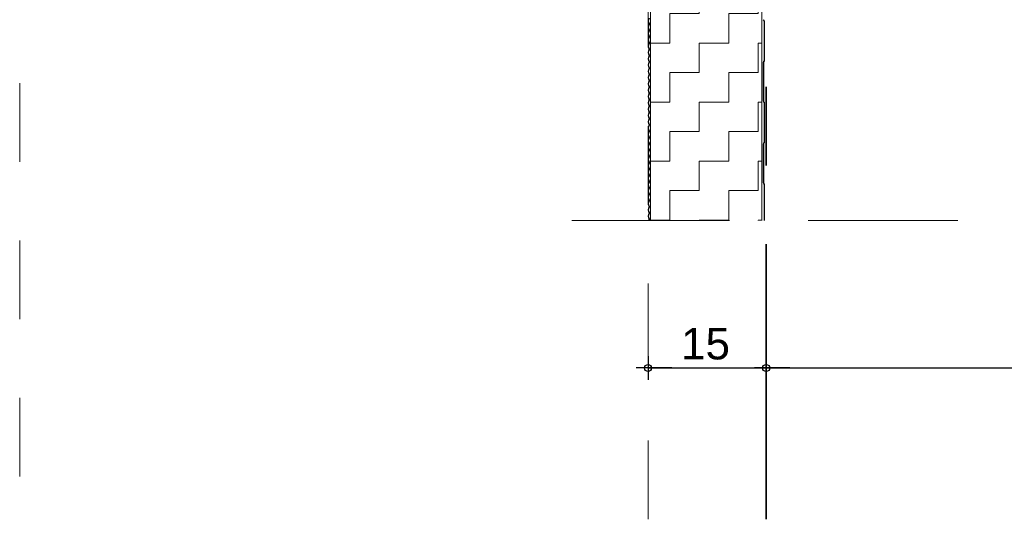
# Model space of a CAD drawing. Header units: metres. Extents: x 1314 to 1415, y -87 to -52.
# Tile 488 of 656: x 1399.8 to 1401.05, y -72.102 to -71.445. Entities that reach past the tile are written whole.
import ezdxf

# ---------------------------------------------------------------- set-up
doc = ezdxf.new("R2010")
doc.units = ezdxf.units.M
doc.header["$PDMODE"] = 65
for name, pattern in [('AUSGEZOGEN', [0]), ('PUNKT2_S9', [0.0015, 0, -0.0015]), ('STRICHLINIE2_S3', [0.275, 0.2, -0.075]), ('STRICHLINIE_S4', [0.008, 0.006, -0.002]), ('STRICHPUNKT2_S5', [0.5, 0.35, -0.05, 0.05, -0.05])]:
    doc.linetypes.add(name, pattern=pattern)
doc.layers.add('XR$9$_42143', color=7, linetype='Continuous')
doc.layers.add('XR$9$_42154', color=7, linetype='Continuous')
for name, color, linetype, lineweight in [('XR$9$Achsen', 4, 'AUSGEZOGEN', 13), ('XR$9$Maßlinie 1_50', 7, 'AUSGEZOGEN', 25), ('XR$9$Muster', 4, 'AUSGEZOGEN', 13), ('XR$9$Wand Mauerwerk nt', 7, 'AUSGEZOGEN', 25), ('XR$9$Wand Mauerwerk tr_1', 42, 'AUSGEZOGEN', 18)]:
    doc.layers.add(name, color=color, linetype=linetype, lineweight=lineweight)
doc.styles.add('ARIAL', font='arial.ttf')
doc.dimstyles.new('DIMSTYLE_28', dxfattribs={"dimtxt": 0.04, "dimasz": 0.03, "dimexe": 0, "dimexo": 1e-06, "dimgap": 0.02, "dimtad": 2, "dimdec": 1, "dimlfac": 100, "dimrnd": 0.5, "dimzin": 4, "dimdsep": 46, "dimtxsty": 'ARIAL', "dimblk1": 'ALL_ML_KREIS', "dimblk2": 'ALL_ML_KREIS', "dimsah": 1, "dimcen": 0, "dimse1": 1, "dimse2": 1, "dimclrd": 7, "dimclre": 7, "dimclrt": 7, "dimadec": 0, "dimazin": 0, "dimtfac": 1, "dimtdec": 0, "dimtix": 1, "dimtmove": 2, "dimatfit": 3, "dimfxl": 0, "dimtzin": 0, "dimlwd": 0, "dimlwe": 25, "dimarcsym": 0})

# ---------------------------------------------------------------- blocks, each defined once
blk = doc.blocks.new('ALL_ML_KREIS')
at = {"color": 0, "linetype": 'ByBlock', "lineweight": -2}
for p, q in [((0, -0.5), (0, 0.5)), ((-1, 0), (0.5, 0))]:
    blk.add_line(p, q, dxfattribs=at)
blk.add_circle((0, 0), 0.15, dxfattribs=at)
blk = doc.blocks.new('*D654')
at = {"layer": 'DEFPOINTS', "color": 7, "linetype": 'AUSGEZOGEN', "lineweight": 25, "transparency": 33554687}
for p in [(1400.7475, -71.6895), (1400.5975, -71.7281), (1400.5975, -71.888)]:
    blk.add_point(p, dxfattribs=at)
at = {"layer": 'XR$9$Maßlinie 1_50', "color": 7, "linetype": 'AUSGEZOGEN', "lineweight": -2, "transparency": 33554687}
blk.add_line((1400.5975, -71.888), (1400.7475, -71.888), dxfattribs=at)
at = {"layer": 'XR$9$Maßlinie 1_50', "color": 7, "linetype": 'AUSGEZOGEN', "lineweight": 25, "transparency": 33554687, "xscale": 0.03, "yscale": 0.03, "zscale": 0.03, "rotation": 180}
blk.add_blockref('ALL_ML_KREIS', (1400.5975, -71.888), dxfattribs=at)
at = {"layer": 'XR$9$Maßlinie 1_50', "color": 7, "linetype": 'AUSGEZOGEN', "lineweight": 25, "transparency": 33554687, "xscale": 0.03, "yscale": 0.03, "zscale": 0.03}
blk.add_blockref('ALL_ML_KREIS', (1400.7475, -71.888), dxfattribs=at)
at = {"layer": 'XR$9$Maßlinie 1_50', "color": 7, "linetype": 'AUSGEZOGEN', "lineweight": 25, "transparency": 33554687, "insert": (1400.6705, -71.8574), "char_height": 0.04, "width": 0.16, "attachment_point": 5, "style": 'ARIAL'}
blk.add_mtext('\\A1;{\\A1;{15\\H0.026400;\\S^ ;}}', dxfattribs=at)
blk = doc.blocks.new('*D655')
at = {"layer": 'DEFPOINTS', "color": 7, "linetype": 'AUSGEZOGEN', "lineweight": 25, "transparency": 33554687}
for p in [(1401.6965, -71.3764), (1400.7475, -71.6895), (1400.7475, -71.888)]:
    blk.add_point(p, dxfattribs=at)
at = {"layer": 'XR$9$Maßlinie 1_50', "color": 7, "linetype": 'AUSGEZOGEN', "lineweight": -2, "transparency": 33554687}
blk.add_line((1400.7475, -71.888), (1401.6965, -71.888), dxfattribs=at)
at = {"layer": 'XR$9$Maßlinie 1_50', "color": 7, "linetype": 'AUSGEZOGEN', "lineweight": 25, "transparency": 33554687, "xscale": 0.03, "yscale": 0.03, "zscale": 0.03, "rotation": 180}
blk.add_blockref('ALL_ML_KREIS', (1400.7475, -71.888), dxfattribs=at)
at = {"layer": 'XR$9$Maßlinie 1_50', "color": 7, "linetype": 'AUSGEZOGEN', "lineweight": 25, "transparency": 33554687, "xscale": 0.03, "yscale": 0.03, "zscale": 0.03}
blk.add_blockref('ALL_ML_KREIS', (1401.6965, -71.888), dxfattribs=at)
at = {"layer": 'XR$9$Maßlinie 1_50', "color": 7, "linetype": 'AUSGEZOGEN', "lineweight": 25, "transparency": 33554687, "insert": (1401.22, -71.8574), "char_height": 0.04, "width": 0.16, "attachment_point": 5, "style": 'ARIAL'}
blk.add_mtext('\\A1;{\\A1;{95\\H0.026400;\\S^ ;}}', dxfattribs=at)

msp = doc.modelspace()

# ---------------------------------------------------------------- hatches: boundary and pattern name
at = {"layer": 'XR$9$Muster', "linetype": 'AUSGEZOGEN', "lineweight": 13, "transparency": 33554687}
h = msp.add_hatch(dxfattribs=at)
h.set_pattern_fill('MUSTER', color=4, scale=0.0375, angle=90, style=0, pattern_type=2)
h.set_pattern_definition([(90, (-0.075, 0.075), (-0.0375, 0.0375), [0.0375, -0.0375]), (180, (-0.075, 0.075), (-0.0375, -0.0375), [0.0375, -0.0375])])
h.paths.add_polyline_path([(1400.742, -71.7005), (1400.742, -71.1794), (1400.6006, -71.1794), (1400.6006, -71.7005)], flags=0)

# ---------------------------------------------------------------- linework, layer by layer
at = {"layer": 'XR$9$_42143', "color": 30, "linetype": 'AUSGEZOGEN', "lineweight": 13, "transparency": 33554687}
for p, q in [((1400.5987, -71.4431), (1400.5975, -71.4465)), ((1400.5975, -71.4471), (1400.5987, -71.4505)), ((1400.5981, -71.4467), (1400.5993, -71.4434)), ((1400.5993, -71.4502), (1400.5981, -71.4469)), ((1400.7445, -71.4466), (1400.7446, -71.4467)), ((1400.745, -71.4463), (1400.7449, -71.4462)), ((1400.7449, -71.4475), (1400.7449, -71.497)), ((1400.7455, -71.497), (1400.7455, -71.4475)), ((1400.5987, -71.4511), (1400.5975, -71.4545)), ((1400.5975, -71.4551), (1400.5987, -71.4585)), ((1400.5987, -71.4592), (1400.5975, -71.4625)), ((1400.5981, -71.4547), (1400.5993, -71.4514)), ((1400.5993, -71.4583), (1400.5981, -71.4549)), ((1400.5981, -71.4627), (1400.5993, -71.4594)), ((1400.5975, -71.4632), (1400.5987, -71.4665)), ((1400.5987, -71.4672), (1400.5975, -71.4705)), ((1400.5975, -71.4712), (1400.5987, -71.4745)), ((1400.5993, -71.4663), (1400.5981, -71.4629)), ((1400.5981, -71.4707), (1400.5993, -71.4674)), ((1400.5993, -71.4743), (1400.5981, -71.4709)), ((1400.5987, -71.4752), (1400.5975, -71.4785)), ((1400.5975, -71.4792), (1400.5987, -71.4825)), ((1400.5987, -71.4832), (1400.5975, -71.4865)), ((1400.5981, -71.4787), (1400.5993, -71.4754)), ((1400.5993, -71.4823), (1400.5981, -71.479)), ((1400.5981, -71.4867), (1400.5993, -71.4834)), ((1400.5993, -71.4903), (1400.5981, -71.487)), ((1400.5975, -71.4872), (1400.5987, -71.4905)), ((1400.5987, -71.4912), (1400.5975, -71.4945)), ((1400.5975, -71.4952), (1400.5987, -71.4985)), ((1400.5987, -71.4992), (1400.5975, -71.5025)), ((1400.5981, -71.4947), (1400.5993, -71.4914)), ((1400.5993, -71.4983), (1400.5981, -71.495)), ((1400.5981, -71.5027), (1400.5993, -71.4994)), ((1400.7439, -71.4993), (1400.7439, -71.549)), ((1400.7446, -71.4978), (1400.7445, -71.4979)), ((1400.7445, -71.549), (1400.7445, -71.4993)), ((1400.7449, -71.4983), (1400.745, -71.4981)), ((1400.5975, -71.5032), (1400.5987, -71.5065)), ((1400.5987, -71.5072), (1400.5975, -71.5105)), ((1400.5975, -71.5112), (1400.5987, -71.5145)), ((1400.5993, -71.5063), (1400.5981, -71.503)), ((1400.5981, -71.5107), (1400.5993, -71.5074)), ((1400.5993, -71.5143), (1400.5981, -71.511)), ((1400.5987, -71.5152), (1400.5975, -71.5185)), ((1400.5975, -71.5192), (1400.5987, -71.5225)), ((1400.5987, -71.5232), (1400.5975, -71.5265)), ((1400.5981, -71.5187), (1400.5993, -71.5154)), ((1400.5993, -71.5223), (1400.5981, -71.519)), ((1400.5981, -71.5268), (1400.5993, -71.5234)), ((1400.5975, -71.5272), (1400.5987, -71.5305)), ((1400.5987, -71.5312), (1400.5975, -71.5346)), ((1400.5975, -71.5352), (1400.5987, -71.5386)), ((1400.5993, -71.5303), (1400.5981, -71.527)), ((1400.5981, -71.5348), (1400.5993, -71.5314)), ((1400.5993, -71.5383), (1400.5981, -71.535)), ((1400.5987, -71.5392), (1400.5975, -71.5426)), ((1400.5975, -71.5432), (1400.5987, -71.5466)), ((1400.5987, -71.5472), (1400.5975, -71.5506)), ((1400.5981, -71.5428), (1400.5993, -71.5395)), ((1400.5993, -71.5463), (1400.5981, -71.543)), ((1400.5981, -71.5508), (1400.5993, -71.5475)), ((1400.5975, -71.5513), (1400.5987, -71.5546)), ((1400.5987, -71.5553), (1400.5975, -71.5586)), ((1400.5975, -71.5593), (1400.5987, -71.5626)), ((1400.5993, -71.5544), (1400.5981, -71.551)), ((1400.5981, -71.5588), (1400.5993, -71.5555)), ((1400.5993, -71.5624), (1400.5981, -71.559)), ((1400.7445, -71.5504), (1400.7446, -71.5505)), ((1400.745, -71.5501), (1400.7449, -71.55)), ((1400.7449, -71.5512), (1400.7449, -71.6008)), ((1400.7455, -71.6008), (1400.7455, -71.5512)), ((1400.5987, -71.5633), (1400.5975, -71.5666)), ((1400.5975, -71.5673), (1400.5987, -71.5706)), ((1400.5987, -71.5713), (1400.5975, -71.5746)), ((1400.5981, -71.5668), (1400.5993, -71.5635)), ((1400.5993, -71.5704), (1400.5981, -71.5671)), ((1400.5981, -71.5748), (1400.5993, -71.5715)), ((1400.5975, -71.5753), (1400.5987, -71.5786)), ((1400.5987, -71.5793), (1400.5975, -71.5826)), ((1400.5975, -71.5833), (1400.5987, -71.5866)), ((1400.5993, -71.5784), (1400.5981, -71.5751)), ((1400.5981, -71.5828), (1400.5993, -71.5795)), ((1400.5993, -71.5864), (1400.5981, -71.5831)), ((1400.5987, -71.5873), (1400.5975, -71.5906)), ((1400.5975, -71.5913), (1400.5987, -71.5946)), ((1400.5987, -71.5953), (1400.5975, -71.5986)), ((1400.5975, -71.5993), (1400.5987, -71.6026)), ((1400.5981, -71.5908), (1400.5993, -71.5875)), ((1400.5993, -71.5944), (1400.5981, -71.5911)), ((1400.5981, -71.5988), (1400.5993, -71.5955)), ((1400.5993, -71.6024), (1400.5981, -71.5991)), ((1400.5987, -71.6033), (1400.5975, -71.6066)), ((1400.5975, -71.6073), (1400.5987, -71.6106)), ((1400.5987, -71.6113), (1400.5975, -71.6146)), ((1400.5981, -71.6068), (1400.5993, -71.6035)), ((1400.5993, -71.6104), (1400.5981, -71.6071)), ((1400.5981, -71.6149), (1400.5993, -71.6115)), ((1400.7439, -71.603), (1400.7439, -71.6527)), ((1400.7446, -71.6015), (1400.7445, -71.6016)), ((1400.7445, -71.6527), (1400.7445, -71.603)), ((1400.7449, -71.602), (1400.745, -71.6019)), ((1400.5975, -71.6153), (1400.5987, -71.6186)), ((1400.5987, -71.6193), (1400.5975, -71.6226)), ((1400.5975, -71.6233), (1400.5987, -71.6267)), ((1400.5993, -71.6184), (1400.5981, -71.6151)), ((1400.5981, -71.6229), (1400.5993, -71.6195)), ((1400.5993, -71.6264), (1400.5981, -71.6231)), ((1400.5987, -71.6273), (1400.5975, -71.6307)), ((1400.5975, -71.6313), (1400.5987, -71.6347)), ((1400.5987, -71.6353), (1400.5975, -71.6387)), ((1400.5981, -71.6309), (1400.5993, -71.6275)), ((1400.5993, -71.6344), (1400.5981, -71.6311)), ((1400.5981, -71.6389), (1400.5993, -71.6356)), ((1400.5975, -71.6393), (1400.5987, -71.6427)), ((1400.5987, -71.6434), (1400.5975, -71.6467)), ((1400.5975, -71.6474), (1400.5987, -71.6507)), ((1400.5993, -71.6425), (1400.5981, -71.6391)), ((1400.5981, -71.6469), (1400.5993, -71.6436)), ((1400.5993, -71.6505), (1400.5981, -71.6471)), ((1400.5987, -71.6514), (1400.5975, -71.6547)), ((1400.5975, -71.6554), (1400.5987, -71.6587)), ((1400.5987, -71.6594), (1400.5975, -71.6627)), ((1400.5981, -71.6549), (1400.5993, -71.6516)), ((1400.5993, -71.6585), (1400.5981, -71.6551)), ((1400.5981, -71.6629), (1400.5993, -71.6596)), ((1400.7445, -71.6541), (1400.7446, -71.6542)), ((1400.745, -71.6539), (1400.7449, -71.6537)), ((1400.7449, -71.655), (1400.7449, -71.7005)), ((1400.7455, -71.7005), (1400.7455, -71.655)), ((1400.5975, -71.6634), (1400.5987, -71.6667)), ((1400.5987, -71.6674), (1400.5975, -71.6707)), ((1400.5975, -71.6714), (1400.5987, -71.6747)), ((1400.5993, -71.6665), (1400.5981, -71.6632)), ((1400.5981, -71.6709), (1400.5993, -71.6676)), ((1400.5993, -71.6745), (1400.5981, -71.6712)), ((1400.5987, -71.6754), (1400.5975, -71.6787)), ((1400.5975, -71.6794), (1400.5987, -71.6827)), ((1400.5987, -71.6834), (1400.5975, -71.6867)), ((1400.5981, -71.6789), (1400.5993, -71.6756)), ((1400.5993, -71.6825), (1400.5981, -71.6792)), ((1400.5981, -71.6869), (1400.5993, -71.6836)), ((1400.5993, -71.6905), (1400.5981, -71.6872)), ((1400.5975, -71.6874), (1400.5987, -71.6907)), ((1400.5987, -71.6914), (1400.5975, -71.6947)), ((1400.5975, -71.6954), (1400.5987, -71.6987)), ((1400.5981, -71.6949), (1400.5993, -71.6916)), ((1400.5993, -71.6985), (1400.5981, -71.6952)), ((1400.5987, -71.6994), (1400.5983, -71.7005)), ((1400.599, -71.7005), (1400.5993, -71.6996))]:
    msp.add_line(p, q, dxfattribs=at)
for centre, radius, start, end in [((1400.5985, -71.4468), 0.001, 160.0189, 199.9791), ((1400.5985, -71.4468), 0.00037, 160.0189, 199.9791), ((1400.7459, -71.4452), 0.002, 180, 225), ((1400.7459, -71.4452), 0.00145, 180, 225), ((1400.7439, -71.4475), 0.00105, 0, 45), ((1400.7439, -71.4475), 0.0016, 0, 45), ((1400.5985, -71.4548), 0.001, 160.0189, 199.9791), ((1400.5985, -71.4548), 0.00037, 160.0189, 199.9791), ((1400.5978, -71.4508), 0.001, 340.0189, 19.9791), ((1400.5978, -71.4588), 0.001, 340.0189, 19.9791), ((1400.5978, -71.4508), 0.00163, 340.0189, 19.9791), ((1400.5978, -71.4588), 0.00163, 340.0189, 19.9791), ((1400.5985, -71.4628), 0.001, 160.0189, 199.9791), ((1400.5985, -71.4708), 0.001, 160.0189, 199.9791), ((1400.5985, -71.4628), 0.00037, 160.0189, 199.9791), ((1400.5985, -71.4708), 0.00037, 160.0189, 199.9791), ((1400.5978, -71.4668), 0.001, 340.0189, 19.9791), ((1400.5978, -71.4748), 0.001, 340.0189, 19.9791), ((1400.5978, -71.4748), 0.001, 340.0189, 19.9791), ((1400.5978, -71.4668), 0.00163, 340.0189, 19.9791), ((1400.5978, -71.4748), 0.00163, 340.0189, 19.9791), ((1400.5978, -71.4748), 0.00163, 340.0189, 19.9791), ((1400.5985, -71.4788), 0.001, 160.0189, 199.9791), ((1400.5985, -71.4868), 0.001, 160.0189, 199.9791), ((1400.5985, -71.4788), 0.00037, 160.0189, 199.9791), ((1400.5985, -71.4868), 0.00037, 160.0189, 199.9791), ((1400.5978, -71.4828), 0.001, 340.0189, 19.9791), ((1400.5978, -71.4828), 0.00163, 340.0189, 19.9791), ((1400.5985, -71.4948), 0.001, 160.0189, 199.9791), ((1400.5985, -71.4948), 0.00037, 160.0189, 199.9791), ((1400.5978, -71.4908), 0.001, 340.0189, 19.9791), ((1400.5978, -71.4908), 0.001, 340.0189, 19.9791), ((1400.5978, -71.4989), 0.001, 340.0189, 19.9791), ((1400.5978, -71.4908), 0.00163, 340.0189, 19.9791), ((1400.5978, -71.4908), 0.00163, 340.0189, 19.9791), ((1400.5978, -71.4989), 0.00163, 340.0189, 19.9791), ((1400.7459, -71.4993), 0.002, 135, 180), ((1400.7459, -71.4993), 0.00145, 135, 180), ((1400.7439, -71.497), 0.00105, 315, 0), ((1400.7439, -71.497), 0.0016, 315, 0), ((1400.5985, -71.5029), 0.001, 160.0189, 199.9791), ((1400.5985, -71.5109), 0.001, 160.0189, 199.9791), ((1400.5985, -71.5029), 0.00037, 160.0189, 199.9791), ((1400.5985, -71.5109), 0.00037, 160.0189, 199.9791), ((1400.5978, -71.5069), 0.001, 340.0189, 19.9791), ((1400.5978, -71.5069), 0.001, 340.0189, 19.9791), ((1400.5978, -71.5069), 0.00163, 340.0189, 19.9791), ((1400.5978, -71.5069), 0.00163, 340.0189, 19.9791), ((1400.5985, -71.5189), 0.001, 160.0189, 199.9791), ((1400.5985, -71.5189), 0.00037, 160.0189, 199.9791), ((1400.5978, -71.5149), 0.001, 340.0189, 19.9791), ((1400.5978, -71.5229), 0.001, 340.0189, 19.9791), ((1400.5978, -71.5229), 0.001, 340.0189, 19.9791), ((1400.5978, -71.5149), 0.00163, 340.0189, 19.9791), ((1400.5978, -71.5229), 0.00163, 340.0189, 19.9791), ((1400.5978, -71.5229), 0.00163, 340.0189, 19.9791), ((1400.5985, -71.5269), 0.001, 160.0189, 199.9791), ((1400.5985, -71.5349), 0.001, 160.0189, 199.9791), ((1400.5985, -71.5269), 0.00037, 160.0189, 199.9791), ((1400.5985, -71.5349), 0.00037, 160.0189, 199.9791), ((1400.5978, -71.5309), 0.001, 340.0189, 19.9791), ((1400.5978, -71.5309), 0.00163, 340.0189, 19.9791), ((1400.5985, -71.5429), 0.001, 160.0189, 199.9791), ((1400.5985, -71.5429), 0.00037, 160.0189, 199.9791), ((1400.5978, -71.5389), 0.001, 340.0189, 19.9791), ((1400.5978, -71.5469), 0.001, 340.0189, 19.9791), ((1400.5978, -71.5389), 0.00163, 340.0189, 19.9791), ((1400.5978, -71.5469), 0.00163, 340.0189, 19.9791), ((1400.7459, -71.549), 0.002, 180, 225), ((1400.7459, -71.549), 0.00145, 180, 225), ((1400.5985, -71.5509), 0.001, 160.0189, 199.9791), ((1400.5985, -71.5589), 0.001, 160.0189, 199.9791), ((1400.5985, -71.5509), 0.00037, 160.0189, 199.9791), ((1400.5985, -71.5589), 0.00037, 160.0189, 199.9791), ((1400.5978, -71.5549), 0.001, 340.0189, 19.9791), ((1400.5978, -71.5549), 0.00163, 340.0189, 19.9791), ((1400.7439, -71.5512), 0.00105, 0, 45), ((1400.7439, -71.5512), 0.0016, 0, 45), ((1400.5985, -71.5669), 0.001, 160.0189, 199.9791), ((1400.5985, -71.5749), 0.001, 160.0189, 199.9791), ((1400.5985, -71.5669), 0.00037, 160.0189, 199.9791), ((1400.5978, -71.5629), 0.001, 340.0189, 19.9791), ((1400.5978, -71.5709), 0.001, 340.0189, 19.9791), ((1400.5978, -71.5629), 0.00163, 340.0189, 19.9791), ((1400.5978, -71.5709), 0.00163, 340.0189, 19.9791), ((1400.5985, -71.5829), 0.001, 160.0189, 199.9791), ((1400.5985, -71.5749), 0.00037, 160.0189, 199.9791), ((1400.5985, -71.5829), 0.00037, 160.0189, 199.9791), ((1400.5978, -71.5789), 0.001, 340.0189, 19.9791), ((1400.5978, -71.5869), 0.001, 340.0189, 19.9791), ((1400.5978, -71.5789), 0.00163, 340.0189, 19.9791), ((1400.5978, -71.5869), 0.00163, 340.0189, 19.9791), ((1400.5985, -71.591), 0.001, 160.0189, 199.9791), ((1400.5985, -71.599), 0.001, 160.0189, 199.9791), ((1400.5985, -71.591), 0.00037, 160.0189, 199.9791), ((1400.5985, -71.599), 0.00037, 160.0189, 199.9791), ((1400.5978, -71.595), 0.001, 340.0189, 19.9791), ((1400.5978, -71.595), 0.00163, 340.0189, 19.9791), ((1400.5985, -71.607), 0.001, 160.0189, 199.9791), ((1400.5985, -71.607), 0.00037, 160.0189, 199.9791), ((1400.5978, -71.603), 0.001, 340.0189, 19.9791), ((1400.5978, -71.603), 0.001, 340.0189, 19.9791), ((1400.5978, -71.611), 0.001, 340.0189, 19.9791), ((1400.5978, -71.603), 0.00163, 340.0189, 19.9791), ((1400.5978, -71.603), 0.00163, 340.0189, 19.9791), ((1400.5978, -71.611), 0.00163, 340.0189, 19.9791), ((1400.7459, -71.603), 0.002, 135, 180), ((1400.7459, -71.603), 0.00145, 135, 180), ((1400.7439, -71.6008), 0.00105, 315, 0), ((1400.7439, -71.6008), 0.0016, 315, 0), ((1400.5985, -71.615), 0.001, 160.0189, 199.9791), ((1400.5985, -71.623), 0.001, 160.0189, 199.9791), ((1400.5985, -71.615), 0.00037, 160.0189, 199.9791), ((1400.5985, -71.623), 0.00037, 160.0189, 199.9791), ((1400.5978, -71.619), 0.001, 340.0189, 19.9791), ((1400.5978, -71.619), 0.001, 340.0189, 19.9791), ((1400.5978, -71.619), 0.00163, 340.0189, 19.9791), ((1400.5978, -71.619), 0.00163, 340.0189, 19.9791), ((1400.5985, -71.631), 0.001, 160.0189, 199.9791), ((1400.5985, -71.631), 0.00037, 160.0189, 199.9791), ((1400.5978, -71.627), 0.001, 340.0189, 19.9791), ((1400.5978, -71.635), 0.001, 340.0189, 19.9791), ((1400.5978, -71.635), 0.001, 340.0189, 19.9791), ((1400.5978, -71.627), 0.00163, 340.0189, 19.9791), ((1400.5978, -71.635), 0.00163, 340.0189, 19.9791), ((1400.5978, -71.635), 0.00163, 340.0189, 19.9791), ((1400.5985, -71.639), 0.001, 160.0189, 199.9791), ((1400.5985, -71.647), 0.001, 160.0189, 199.9791), ((1400.5985, -71.639), 0.00037, 160.0189, 199.9791), ((1400.5985, -71.647), 0.00037, 160.0189, 199.9791), ((1400.5978, -71.643), 0.001, 340.0189, 19.9791), ((1400.5978, -71.643), 0.00163, 340.0189, 19.9791), ((1400.5985, -71.655), 0.001, 160.0189, 199.9791), ((1400.5985, -71.655), 0.00037, 160.0189, 199.9791), ((1400.5978, -71.651), 0.001, 340.0189, 19.9791), ((1400.5978, -71.651), 0.001, 340.0189, 19.9791), ((1400.5978, -71.659), 0.001, 340.0189, 19.9791), ((1400.5978, -71.651), 0.00163, 340.0189, 19.9791), ((1400.5978, -71.651), 0.00163, 340.0189, 19.9791), ((1400.5978, -71.659), 0.00163, 340.0189, 19.9791), ((1400.7459, -71.6527), 0.002, 180, 225), ((1400.7459, -71.6527), 0.00145, 180, 225), ((1400.7439, -71.655), 0.00105, 0, 45), ((1400.7439, -71.655), 0.0016, 0, 45), ((1400.5985, -71.663), 0.001, 160.0189, 199.9791), ((1400.5985, -71.671), 0.001, 160.0189, 199.9791), ((1400.5985, -71.663), 0.00037, 160.0189, 199.9791), ((1400.5985, -71.671), 0.00037, 160.0189, 199.9791), ((1400.5978, -71.667), 0.001, 340.0189, 19.9791), ((1400.5978, -71.667), 0.00163, 340.0189, 19.9791), ((1400.5978, -71.675), 0.00163, 340.0189, 19.9791), ((1400.5985, -71.679), 0.001, 160.0189, 199.9791), ((1400.5985, -71.6871), 0.001, 160.0189, 199.9791), ((1400.5985, -71.679), 0.00037, 160.0189, 199.9791), ((1400.5985, -71.6871), 0.00037, 160.0189, 199.9791), ((1400.5978, -71.675), 0.001, 340.0189, 19.9791), ((1400.5978, -71.6831), 0.001, 340.0189, 19.9791), ((1400.5978, -71.6831), 0.00163, 340.0189, 19.9791), ((1400.5985, -71.6951), 0.001, 160.0189, 199.9791), ((1400.5985, -71.6951), 0.00037, 160.0189, 199.9791), ((1400.5978, -71.6911), 0.001, 340.0189, 19.9791), ((1400.5978, -71.6991), 0.001, 340.0189, 19.9791), ((1400.5978, -71.6911), 0.00163, 340.0189, 19.9791), ((1400.5978, -71.6991), 0.00163, 340.0189, 19.9791)]:
    msp.add_arc(centre, radius, start, end, dxfattribs=at)
at = {"layer": 'XR$9$_42154', "color": 51, "linetype": 'AUSGEZOGEN', "lineweight": 13, "transparency": 33554687}
for p, q in [((1400.5993, -71.4434), (1400.5981, -71.4467)), ((1400.5981, -71.4469), (1400.5993, -71.4502)), ((1400.7446, -71.4467), (1400.7445, -71.4466)), ((1400.7449, -71.497), (1400.7449, -71.4475)), ((1400.5993, -71.4514), (1400.5981, -71.4547)), ((1400.5981, -71.4549), (1400.5993, -71.4583)), ((1400.5993, -71.4594), (1400.5981, -71.4627)), ((1400.5981, -71.4629), (1400.5993, -71.4663)), ((1400.5993, -71.4674), (1400.5981, -71.4707)), ((1400.5981, -71.4709), (1400.5993, -71.4743)), ((1400.5993, -71.4754), (1400.5981, -71.4787)), ((1400.5981, -71.479), (1400.5993, -71.4823)), ((1400.5993, -71.4834), (1400.5981, -71.4867)), ((1400.5981, -71.487), (1400.5993, -71.4903)), ((1400.5993, -71.4914), (1400.5981, -71.4947)), ((1400.5981, -71.495), (1400.5993, -71.4983)), ((1400.5993, -71.4994), (1400.5981, -71.5027)), ((1400.7439, -71.549), (1400.7439, -71.4993)), ((1400.7445, -71.4979), (1400.7446, -71.4978)), ((1400.5981, -71.503), (1400.5993, -71.5063)), ((1400.5993, -71.5074), (1400.5981, -71.5107)), ((1400.5981, -71.511), (1400.5993, -71.5143)), ((1400.5993, -71.5154), (1400.5981, -71.5187)), ((1400.5981, -71.519), (1400.5993, -71.5223)), ((1400.5993, -71.5234), (1400.5981, -71.5268)), ((1400.5981, -71.527), (1400.5993, -71.5303)), ((1400.5993, -71.5314), (1400.5981, -71.5348)), ((1400.5981, -71.535), (1400.5993, -71.5383)), ((1400.5993, -71.5395), (1400.5981, -71.5428)), ((1400.5981, -71.543), (1400.5993, -71.5463)), ((1400.5993, -71.5475), (1400.5981, -71.5508)), ((1400.5981, -71.551), (1400.5993, -71.5544)), ((1400.5993, -71.5555), (1400.5981, -71.5588)), ((1400.5981, -71.559), (1400.5993, -71.5624)), ((1400.7446, -71.5505), (1400.7445, -71.5504)), ((1400.7449, -71.6008), (1400.7449, -71.5512)), ((1400.5993, -71.5635), (1400.5981, -71.5668)), ((1400.5981, -71.5671), (1400.5993, -71.5704)), ((1400.5993, -71.5715), (1400.5981, -71.5748)), ((1400.5981, -71.5751), (1400.5993, -71.5784)), ((1400.5993, -71.5795), (1400.5981, -71.5828)), ((1400.5981, -71.5831), (1400.5993, -71.5864)), ((1400.5993, -71.5875), (1400.5981, -71.5908)), ((1400.5981, -71.5911), (1400.5993, -71.5944)), ((1400.5993, -71.5955), (1400.5981, -71.5988)), ((1400.5981, -71.5991), (1400.5993, -71.6024)), ((1400.5993, -71.6035), (1400.5981, -71.6068)), ((1400.5981, -71.6071), (1400.5993, -71.6104)), ((1400.5993, -71.6115), (1400.5981, -71.6149)), ((1400.7439, -71.6527), (1400.7439, -71.603)), ((1400.7445, -71.6016), (1400.7446, -71.6015)), ((1400.5981, -71.6151), (1400.5993, -71.6184)), ((1400.5993, -71.6195), (1400.5981, -71.6229)), ((1400.5981, -71.6231), (1400.5993, -71.6264)), ((1400.5993, -71.6275), (1400.5981, -71.6309)), ((1400.5981, -71.6311), (1400.5993, -71.6344)), ((1400.5993, -71.6356), (1400.5981, -71.6389)), ((1400.5981, -71.6391), (1400.5993, -71.6425)), ((1400.5993, -71.6436), (1400.5981, -71.6469)), ((1400.5981, -71.6471), (1400.5993, -71.6505)), ((1400.5993, -71.6516), (1400.5981, -71.6549)), ((1400.5981, -71.6551), (1400.5993, -71.6585)), ((1400.5993, -71.6596), (1400.5981, -71.6629)), ((1400.7446, -71.6542), (1400.7445, -71.6541)), ((1400.7449, -71.7005), (1400.7449, -71.655)), ((1400.5981, -71.6632), (1400.5993, -71.6665)), ((1400.5993, -71.6676), (1400.5981, -71.6709)), ((1400.5981, -71.6712), (1400.5993, -71.6745)), ((1400.5993, -71.6756), (1400.5981, -71.6789)), ((1400.5981, -71.6792), (1400.5993, -71.6825)), ((1400.5993, -71.6836), (1400.5981, -71.6869)), ((1400.5981, -71.6872), (1400.5993, -71.6905)), ((1400.5993, -71.6916), (1400.5981, -71.6949)), ((1400.5981, -71.6952), (1400.5993, -71.6985)), ((1400.5993, -71.6996), (1400.599, -71.7005))]:
    msp.add_line(p, q, dxfattribs=at)
at = {"layer": 'XR$9$_42154', "color": 7, "linetype": 'STRICHLINIE2_S3', "lineweight": 13, "transparency": 33554687}
msp.add_line((1400.5008, -71.7005), (1400.9908, -71.7005), dxfattribs=at)
msp.add_line((1400.5008, -71.7005), (1400.9908, -71.7005), dxfattribs=at)
at = {"layer": 'XR$9$_42154', "color": 51, "linetype": 'AUSGEZOGEN', "lineweight": 13, "transparency": 33554687}
for centre, radius, start, end in [((1400.5985, -71.4468), 0.00037, 160.0189, 199.9791), ((1400.7459, -71.4452), 0.002, 180, 225), ((1400.7439, -71.4475), 0.00105, 0, 45), ((1400.5985, -71.4548), 0.00037, 160.0189, 199.9791), ((1400.5978, -71.4508), 0.00163, 340.0189, 19.9791), ((1400.5978, -71.4588), 0.00163, 340.0189, 19.9791), ((1400.5985, -71.4628), 0.00037, 160.0189, 199.9791), ((1400.5985, -71.4708), 0.00037, 160.0189, 199.9791), ((1400.5978, -71.4668), 0.00163, 340.0189, 19.9791), ((1400.5978, -71.4748), 0.00163, 340.0189, 19.9791), ((1400.5978, -71.4748), 0.00163, 340.0189, 19.9791), ((1400.5985, -71.4788), 0.00037, 160.0189, 199.9791), ((1400.5985, -71.4868), 0.00037, 160.0189, 199.9791), ((1400.5978, -71.4828), 0.00163, 340.0189, 19.9791), ((1400.5985, -71.4948), 0.00037, 160.0189, 199.9791), ((1400.5978, -71.4908), 0.00163, 340.0189, 19.9791), ((1400.5978, -71.4908), 0.00163, 340.0189, 19.9791), ((1400.5978, -71.4989), 0.00163, 340.0189, 19.9791), ((1400.7459, -71.4993), 0.002, 135, 180), ((1400.7439, -71.497), 0.00105, 315, 0), ((1400.5985, -71.5029), 0.00037, 160.0189, 199.9791), ((1400.5985, -71.5109), 0.00037, 160.0189, 199.9791), ((1400.5978, -71.5069), 0.00163, 340.0189, 19.9791), ((1400.5978, -71.5069), 0.00163, 340.0189, 19.9791), ((1400.5985, -71.5189), 0.00037, 160.0189, 199.9791), ((1400.5978, -71.5149), 0.00163, 340.0189, 19.9791), ((1400.5978, -71.5229), 0.00163, 340.0189, 19.9791), ((1400.5978, -71.5229), 0.00163, 340.0189, 19.9791), ((1400.5985, -71.5269), 0.00037, 160.0189, 199.9791), ((1400.5985, -71.5349), 0.00037, 160.0189, 199.9791), ((1400.5978, -71.5309), 0.00163, 340.0189, 19.9791), ((1400.5985, -71.5429), 0.00037, 160.0189, 199.9791), ((1400.5978, -71.5389), 0.00163, 340.0189, 19.9791), ((1400.5978, -71.5469), 0.00163, 340.0189, 19.9791), ((1400.7459, -71.549), 0.002, 180, 225), ((1400.5985, -71.5509), 0.00037, 160.0189, 199.9791), ((1400.5985, -71.5589), 0.00037, 160.0189, 199.9791), ((1400.5978, -71.5549), 0.00163, 340.0189, 19.9791), ((1400.7439, -71.5512), 0.00105, 0, 45), ((1400.5985, -71.5669), 0.00037, 160.0189, 199.9791), ((1400.5978, -71.5629), 0.00163, 340.0189, 19.9791), ((1400.5978, -71.5709), 0.00163, 340.0189, 19.9791), ((1400.5985, -71.5749), 0.00037, 160.0189, 199.9791), ((1400.5985, -71.5829), 0.00037, 160.0189, 199.9791), ((1400.5978, -71.5789), 0.00163, 340.0189, 19.9791), ((1400.5978, -71.5869), 0.00163, 340.0189, 19.9791), ((1400.5985, -71.591), 0.00037, 160.0189, 199.9791), ((1400.5985, -71.599), 0.00037, 160.0189, 199.9791), ((1400.5978, -71.595), 0.00163, 340.0189, 19.9791), ((1400.5985, -71.607), 0.00037, 160.0189, 199.9791), ((1400.5978, -71.603), 0.00163, 340.0189, 19.9791), ((1400.5978, -71.603), 0.00163, 340.0189, 19.9791), ((1400.5978, -71.611), 0.00163, 340.0189, 19.9791), ((1400.7459, -71.603), 0.002, 135, 180), ((1400.7439, -71.6008), 0.00105, 315, 0), ((1400.5985, -71.615), 0.00037, 160.0189, 199.9791), ((1400.5985, -71.623), 0.00037, 160.0189, 199.9791), ((1400.5978, -71.619), 0.00163, 340.0189, 19.9791), ((1400.5978, -71.619), 0.00163, 340.0189, 19.9791), ((1400.5985, -71.631), 0.00037, 160.0189, 199.9791), ((1400.5978, -71.627), 0.00163, 340.0189, 19.9791), ((1400.5978, -71.635), 0.00163, 340.0189, 19.9791), ((1400.5978, -71.635), 0.00163, 340.0189, 19.9791), ((1400.5985, -71.639), 0.00037, 160.0189, 199.9791), ((1400.5985, -71.647), 0.00037, 160.0189, 199.9791), ((1400.5978, -71.643), 0.00163, 340.0189, 19.9791), ((1400.5985, -71.655), 0.00037, 160.0189, 199.9791), ((1400.5978, -71.651), 0.00163, 340.0189, 19.9791), ((1400.5978, -71.651), 0.00163, 340.0189, 19.9791), ((1400.5978, -71.659), 0.00163, 340.0189, 19.9791), ((1400.7459, -71.6527), 0.002, 180, 225), ((1400.7439, -71.655), 0.00105, 0, 45), ((1400.5985, -71.663), 0.00037, 160.0189, 199.9791), ((1400.5985, -71.671), 0.00037, 160.0189, 199.9791), ((1400.5978, -71.667), 0.00163, 340.0189, 19.9791), ((1400.5978, -71.675), 0.00163, 340.0189, 19.9791), ((1400.5985, -71.679), 0.00037, 160.0189, 199.9791), ((1400.5985, -71.6871), 0.00037, 160.0189, 199.9791), ((1400.5978, -71.6831), 0.00163, 340.0189, 19.9791), ((1400.5985, -71.6951), 0.00037, 160.0189, 199.9791), ((1400.5978, -71.6911), 0.00163, 340.0189, 19.9791), ((1400.5978, -71.6991), 0.00163, 340.0189, 19.9791)]:
    msp.add_arc(centre, radius, start, end, dxfattribs=at)
at = {"layer": 'XR$9$Achsen', "color": 4, "linetype": 'STRICHPUNKT2_S5', "lineweight": 35, "transparency": 33554687}
msp.add_line((1400.7475, -72.0804), (1400.7475, -70.3615), dxfattribs=at)
at = {"layer": 'XR$9$Wand Mauerwerk nt', "color": 7, "linetype": 'AUSGEZOGEN', "lineweight": 13, "transparency": 33554687}
for p, q in [((1400.742, -70.8044), (1400.742, -71.7005)), ((1400.6006, -71.1794), (1400.6006, -71.7005))]:
    msp.add_line(p, q, dxfattribs=at)
at = {"layer": 'XR$9$Wand Mauerwerk tr_1', "color": 7, "linetype": 'STRICHLINIE_S4', "lineweight": 18, "transparency": 33554687}
msp.add_line((1399.7995, -77.426), (1399.7995, -69.451), dxfattribs=at)
at = {"layer": 'XR$9$Wand Mauerwerk tr_1', "color": 52, "linetype": 'PUNKT2_S9', "lineweight": 13, "transparency": 33554687}
msp.add_line((1400.5975, -72.0804), (1400.5975, -70.8144), dxfattribs=at)

# ---------------------------------------------------------------- dimensions: what is measured, and where the dimension line sits
at = {"layer": 'XR$9$Maßlinie 1_50', "color": 7, "linetype": 'AUSGEZOGEN', "lineweight": 25, "transparency": 33554687}
for base, p1, p2, picture, middle in [((1401.6965, -71.888), (1400.7475, -71.6895), (1401.6965, -71.3764), '*D655', (1401.22, -71.8574)), ((1400.7475, -71.888), (1400.5975, -71.7281), (1400.7475, -71.6895), '*D654', (1400.6705, -71.8574))]:
    dim = msp.add_linear_dim(base=base, p1=p1, p2=p2, dimstyle='DIMSTYLE_28', override={"dimpost": '<>', "dimclrd": 7, "dimclre": 7, "dimclrt": 7, "dimlwd": 0, "dimlwe": 25}, dxfattribs=at)
    dim.commit()
    dim.dimension.update_dxf_attribs({"geometry": picture, "text_midpoint": middle, "dimtype": 160})

doc.saveas('drawing.dxf')
